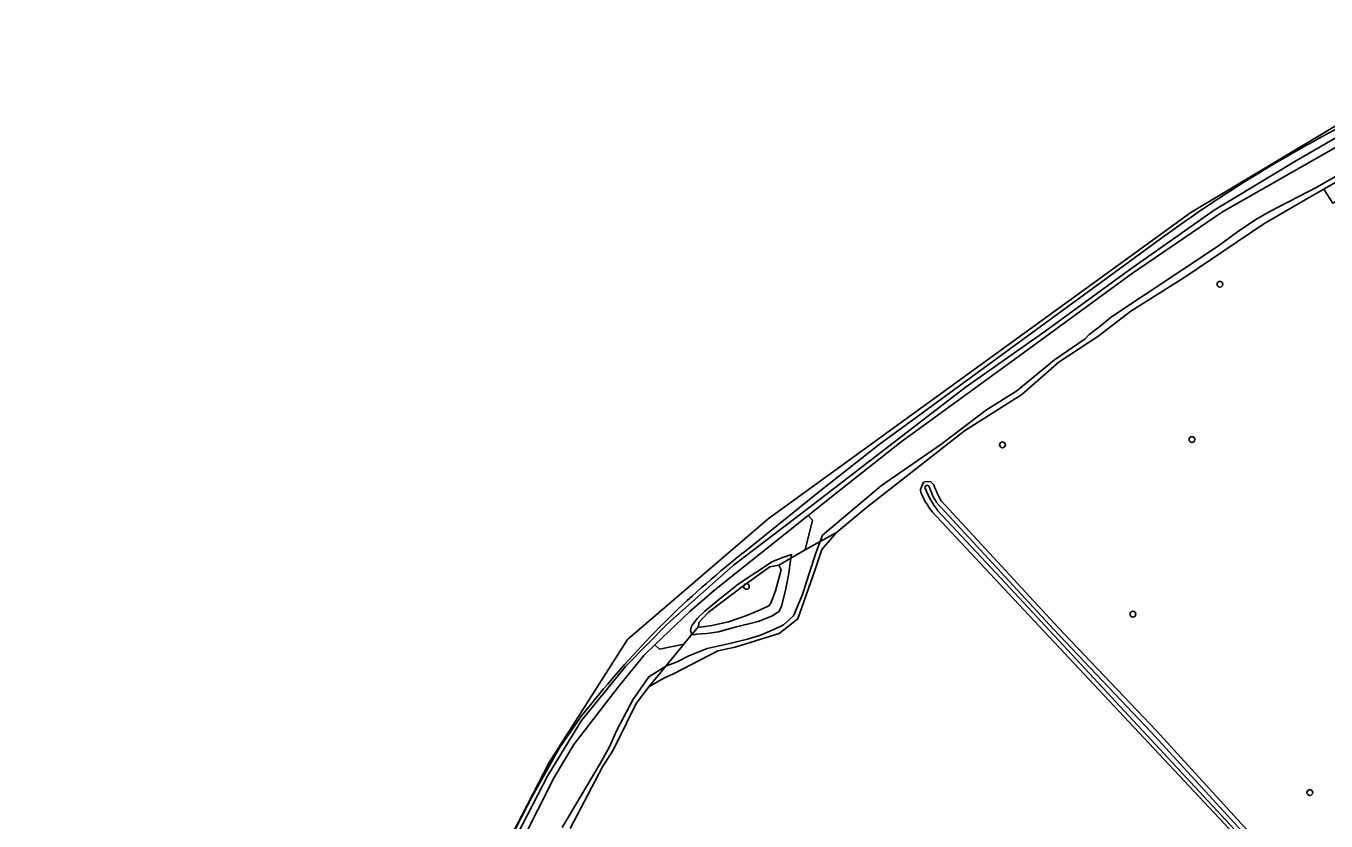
# Model space of a CAD drawing. Extents: x 159626 to 160723, y 388173 to 389416.
# Drawn here: x 159710 to 159930.1, y 388849 to 388983.6 of the extents above; entities that cross this region are included whole.
import ezdxf

# ---------------------------------------------------------------- set-up
doc = ezdxf.new("R2010")
doc.units = 0
for name, color, linetype in [('IMGEO_Boom', 7, 'Continuous'), ('IMGEO_Grasland_overig', 7, 'Continuous'), ('IMGEO_Groenvoorziening', 7, 'Continuous'), ('IMGEO_Houtwal', 7, 'Continuous'), ('IMGEO_Loofbos', 7, 'Continuous'), ('IMGEO_Oever', 7, 'Continuous'), ('IMGEO_Rijbaan_lokaal_onverhard', 7, 'Continuous'), ('IMGEO_Waterloop', 7, 'Continuous')]:
    doc.layers.add(name, color=color, linetype=linetype)

msp = doc.modelspace()

# ---------------------------------------------------------------- linework, layer by layer
at = {"layer": 'IMGEO_Boom'}
for centre in [(159912.16, 388939.88), (159875.36, 388912.7), (159907.43, 388913.58), (159832, 388888.73), (159897.44, 388884.03), (159927.39, 388853.83)]:
    msp.add_circle(centre, 0.489, dxfattribs=at)
at = {"layer": 'IMGEO_Grasland_overig'}
for points in [[(159793.24, 388846.78), (159798.4, 388856.74), (159804.06, 388866.06), (159811.55, 388875.15), (159818.71, 388882.44), (159829.75, 388892.25), (159843.29, 388902.61), (159869.03, 388922.43), (159882.51, 388931.88), (159896.66, 388942.23), (159911.17, 388952.42), (159924.85, 388960.68), (159934.5, 388966.24), (159943.3, 388970.91), (159961.99, 388980.42)], [(159963.94, 388976.69), (159964.84, 388977.14), (159967.19, 388978.23), (159966.7, 388978.94), (159966.19, 388979.67), (159964.61, 388981.95), (159960.75, 388981.08), (159951.42, 388976.62), (159928.87, 388964.54)], [(159902.48, 388947.85), (159854.49, 388912.74), (159844.42, 388904.88), (159831.93, 388894.77)], [(159807.14, 388870.53), (159804.08, 388866.85), (159800.39, 388861.4), (159795.78, 388853.28), (159792.19, 388846.27)]]:
    msp.add_lwpolyline(points, dxfattribs=at)
for centre, radius, start, end in [((160043.66, 388753.86), 239.92, 118.5836, 126.0446), ((159927.2, 388772.58), 154.95, 127.9421, 140.7914)]:
    msp.add_arc(centre, radius, start, end, dxfattribs=at)
at = {"layer": 'IMGEO_Groenvoorziening'}
msp.add_lwpolyline([(159831.79, 388889.03), (159825.51, 388884.32), (159823.96, 388882.61), (159823.87, 388881.96), (159823.88, 388881.96), (159824.18, 388881.81), (159826.14, 388882.09), (159828.95, 388882.76), (159831.89, 388883.77), (159834.24, 388884.69), (159835.8, 388885.45), (159836.14, 388885.89), (159836.94, 388887.96), (159837.89, 388891.52), (159837.48, 388892.34), (159837.47, 388892.35), (159835.96, 388892.03)], close=True, dxfattribs=at)
at = {"layer": 'IMGEO_Houtwal'}
msp.add_lwpolyline([(159929.73, 388955.98), (159931.27, 388953.6), (159962.35, 388971.55), (160002.93, 388906.18), (160006.1, 388908.09), (160004.99, 388909.92), (160000, 388918.18), (159993.63, 388928.24), (159967.49, 388969.48), (159964.95, 388971.52), (159961.01, 388973.97), (159957.83, 388971.96), (159941.25, 388962.69)], close=True, dxfattribs=at)
at = {"layer": 'IMGEO_Loofbos'}
for points in [[(159931.27, 388953.6), (159929.73, 388955.98), (159927.29, 388954.56), (159919.61, 388950.08), (159906.2, 388941.08), (159897.08, 388935.33), (159891.52, 388931.05), (159884.97, 388926.77), (159878.62, 388921.2), (159868.9, 388915.09), (159852.26, 388902.03), (159847.24, 388897.88), (159844.79, 388894.99), (159843.65, 388891.6), (159840.69, 388883.22), (159837.56, 388880.75), (159834.43, 388879.79), (159830.11, 388878.44), (159827.14, 388877.81), (159819.66, 388873.92), (159818, 388873.18), (159815.49, 388871.72), (159813.35, 388868.9), (159811.7, 388865.6), (159809.43, 388861.01), (159807.65, 388858.2), (159802.18, 388847.73)], [(159861.54, 388904.62), (159861.46, 388905.15), (159861.65, 388905.6), (159861.96, 388906.36), (159862.49, 388906.51), (159863.23, 388906.41), (159863.58, 388906.09), (159863.74, 388905.9)], [(159864.99, 388903.2), (159884.79, 388881.76), (159901.41, 388864.26), (159930.11, 388832.91)], [(159801.17, 388836.36), (159801.88, 388835.86), (159808.37, 388832.8), (159817.15, 388829.72), (159850.5, 388814.13), (159851.42, 388813.7), (159865.67, 388807.72), (159888.51, 388796.36), (159898.57, 388790.85), (159897.99, 388789.88), (159902.71, 388787.61), (159914.67, 388815.16), (159918.38, 388822.46), (159920.66, 388825.55), (159923.24, 388828.34), (159926.83, 388831.6), (159927.68, 388832.16), (159913.67, 388847.74), (159875.72, 388888.29), (159863.45, 388901.37)]]:
    msp.add_lwpolyline(points, dxfattribs=at)
for centre, radius, start, end in [((159881.42, 388912.46), 18.86, 200.3463, 209.416), ((159876.04, 388910.95), 15.82, 203.5947, 217.2685)]:
    msp.add_arc(centre, radius, start, end, dxfattribs=at)
at = {"layer": 'IMGEO_Oever'}
for points in [[(159961.99, 388980.42), (159943.3, 388970.91), (159934.5, 388966.24), (159924.85, 388960.68), (159911.17, 388952.42), (159896.66, 388942.23), (159882.51, 388931.88), (159869.03, 388922.43), (159843.29, 388902.61), (159829.75, 388892.25), (159818.71, 388882.44), (159811.55, 388875.15), (159804.06, 388866.06), (159798.4, 388856.74), (159793.24, 388846.78)], [(159793.87, 388845.33), (159799.48, 388856.36), (159802.78, 388861.98), (159810.26, 388871.61), (159814.65, 388877.03), (159816.51, 388878.82), (159822.43, 388884.51), (159826.58, 388888.12), (159842.47, 388900.76), (159846.91, 388904.28), (159858.21, 388913.19), (159877.46, 388927.18), (159897.38, 388941.76), (159912.58, 388952.11), (159931.71, 388963.03), (159947.93, 388971.8), (159955.71, 388975.66), (159962.72, 388979.38), (159963.31, 388978.3), (159963.67, 388977.63), (159961.42, 388976.28), (159960.7, 388975.92), (159961.73, 388975.1)], [(159941.87, 388963.91), (159928.68, 388956.39), (159920.51, 388952.14), (159918.23, 388950.82), (159915.14, 388948.74), (159911.91, 388946.38), (159893.83, 388934.35), (159891.85, 388932.74), (159890.01, 388931.37), (159889.37, 388930.65), (159884.18, 388927.1), (159877.78, 388921.81), (159872.65, 388918.63), (159864.93, 388912.76), (159854.88, 388905.82), (159844.86, 388897.38), (159844.47, 388896.31), (159847.24, 388897.88), (159852.26, 388902.03), (159868.9, 388915.09), (159878.62, 388921.2), (159884.97, 388926.77), (159891.52, 388931.05), (159897.08, 388935.33), (159906.2, 388941.08), (159919.61, 388950.08), (159927.29, 388954.56), (159929.73, 388955.98), (159941.25, 388962.69)], [(159863.74, 388905.9), (159863.58, 388906.09), (159863.23, 388906.41), (159862.49, 388906.51), (159861.96, 388906.36), (159861.65, 388905.6), (159861.46, 388905.15), (159861.54, 388904.62)], [(159862.21, 388905.49), (159862.25, 388905.66), (159862.47, 388905.83), (159862.68, 388905.86), (159862.89, 388905.72)], [(159901.41, 388864.26), (159884.79, 388881.76), (159864.99, 388903.2)], [(159863.45, 388901.37), (159875.72, 388888.29), (159913.67, 388847.74), (159927.68, 388832.16), (159928.55, 388832.43), (159914.64, 388847.58), (159876.65, 388888.46), (159864.38, 388901.57)], [(159864.18, 388902.94), (159883.98, 388881.51), (159900.59, 388864.01), (159929.29, 388832.66), (159930.11, 388832.91), (159901.41, 388864.26)], [(159802.18, 388847.73), (159807.65, 388858.2), (159809.43, 388861.01), (159811.7, 388865.6), (159813.35, 388868.9), (159815.49, 388871.72), (159818.37, 388875.23), (159818.36, 388875.23), (159815.46, 388873.45), (159812.8, 388869.51), (159810.05, 388864.38), (159808.82, 388861.57), (159807.27, 388858.78), (159800.84, 388847.9)]]:
    msp.add_lwpolyline(points, dxfattribs=at)
for points in [[(159847.24, 388897.88), (159844.47, 388896.31), (159843.82, 388894.51), (159842.56, 388890.77), (159841.52, 388887.38), (159839.99, 388883.77), (159838.31, 388882.24), (159837.48, 388881.86), (159834.55, 388880.56), (159832.19, 388879.82), (159829.41, 388879.15), (159825.37, 388878.2), (159822.25, 388877.01), (159820.29, 388875.94), (159818.37, 388875.23), (159815.49, 388871.72), (159818, 388873.18), (159819.66, 388873.92), (159827.14, 388877.81), (159830.11, 388878.44), (159834.43, 388879.79), (159837.56, 388880.75), (159840.69, 388883.22), (159843.65, 388891.6), (159844.79, 388894.99)], [(159839.54, 388893.5), (159839.54, 388893.52), (159839.63, 388894.14), (159838.18, 388893.61), (159836.4, 388892.94), (159830.6, 388889.12), (159827.76, 388886.83), (159824.94, 388884.53), (159823.75, 388883.37), (159822.72, 388881.98), (159822.56, 388881.26), (159822.71, 388880.74), (159822.82, 388880.68), (159822.83, 388880.67), (159823.88, 388881.96), (159823.87, 388881.96), (159823.96, 388882.61), (159825.51, 388884.32), (159831.79, 388889.03), (159835.96, 388892.03), (159837.47, 388892.35), (159837.48, 388892.34)], [(159823.88, 388881.96), (159822.83, 388880.67), (159823.08, 388880.53), (159823.5, 388880.65), (159825.28, 388880.77), (159827.3, 388881.02), (159830.08, 388881.81), (159833.97, 388882.82), (159836.41, 388883.77), (159837.51, 388884.47), (159837.97, 388885.33), (159838.62, 388888.08), (159839.12, 388890.66), (159839.54, 388893.5), (159837.48, 388892.34), (159837.89, 388891.52), (159836.94, 388887.96), (159836.14, 388885.89), (159835.8, 388885.45), (159834.24, 388884.69), (159831.89, 388883.77), (159828.95, 388882.76), (159826.14, 388882.09), (159824.18, 388881.81)]]:
    msp.add_lwpolyline(points, close=True, dxfattribs=at)
for centre, radius, start, end in [((159878.25, 388911.81), 17.24, 201.5083, 216.4394), ((159880.79, 388912.3), 19.07, 200.1924, 209.3814), ((159881.42, 388912.46), 18.86, 200.3463, 209.416), ((159876.04, 388910.95), 15.82, 203.5947, 217.2685)]:
    msp.add_arc(centre, radius, start, end, dxfattribs=at)
at = {"layer": 'IMGEO_Rijbaan_lokaal_onverhard'}
for points in [[(159928.87, 388964.54), (159951.42, 388976.62), (159960.75, 388981.08), (159964.61, 388981.95), (159963.47, 388983.59), (159952.51, 388979.13), (159907.22, 388952.05), (159835.7, 388900.18), (159811.86, 388879.74), (159798.61, 388858.92), (159780.45, 388823.71), (159743.44, 388710), (159733.6, 388673.66), (159726.07, 388622.77), (159723.8, 388589.08), (159732.88, 388524.72), (159741.59, 388501.25), (159741.96, 388488.76), (159710.93, 388443.71), (159710.05, 388437.2)], [(159831.93, 388894.77), (159844.42, 388904.88), (159854.49, 388912.74), (159902.48, 388947.85)], [(159792.19, 388846.27), (159795.78, 388853.28), (159800.39, 388861.4), (159804.08, 388866.85), (159807.14, 388870.53)]]:
    msp.add_lwpolyline(points, dxfattribs=at)
for centre, radius, start, end in [((160043.66, 388753.86), 239.92, 118.5836, 126.0446), ((159927.2, 388772.58), 154.95, 127.9421, 140.7914)]:
    msp.add_arc(centre, radius, start, end, dxfattribs=at)
at = {"layer": 'IMGEO_Waterloop'}
for points in [[(159931.71, 388963.03), (159912.58, 388952.11), (159897.38, 388941.76), (159877.46, 388927.18), (159858.21, 388913.19), (159846.91, 388904.28), (159842.47, 388900.76), (159843.17, 388899.92), (159841.97, 388894.9), (159844.47, 388896.31), (159844.86, 388897.38), (159854.88, 388905.82), (159864.93, 388912.76), (159872.65, 388918.63), (159877.78, 388921.81), (159884.18, 388927.1), (159889.37, 388930.65), (159890.01, 388931.37), (159891.85, 388932.74), (159893.83, 388934.35), (159911.91, 388946.38), (159915.14, 388948.74), (159918.23, 388950.82), (159920.51, 388952.14), (159928.68, 388956.39), (159941.87, 388963.91)], [(159862.89, 388905.72), (159862.68, 388905.86), (159862.47, 388905.83), (159862.25, 388905.66), (159862.21, 388905.49)], [(159900.59, 388864.01), (159883.98, 388881.51), (159864.18, 388902.94)], [(159864.38, 388901.57), (159876.65, 388888.46), (159914.64, 388847.58), (159928.55, 388832.43), (159929.29, 388832.66), (159900.59, 388864.01)], [(159800.84, 388847.9), (159807.27, 388858.78), (159808.82, 388861.57), (159810.05, 388864.38), (159812.8, 388869.51), (159815.46, 388873.45), (159818.36, 388875.23), (159818.37, 388875.23), (159821.39, 388878.93), (159817.28, 388878.09), (159817.28, 388878.09), (159816.51, 388878.82), (159814.65, 388877.03), (159810.26, 388871.61), (159802.78, 388861.98), (159799.48, 388856.36), (159793.87, 388845.33)]]:
    msp.add_lwpolyline(points, dxfattribs=at)
for points in [[(159839.63, 388894.14), (159839.54, 388893.52), (159841.97, 388894.9), (159843.17, 388899.92), (159842.47, 388900.76), (159826.58, 388888.12), (159822.43, 388884.51), (159816.51, 388878.82), (159817.28, 388878.09), (159817.28, 388878.09), (159821.39, 388878.93), (159822.82, 388880.68), (159822.71, 388880.74), (159822.56, 388881.26), (159822.72, 388881.98), (159823.75, 388883.37), (159824.94, 388884.53), (159827.76, 388886.83), (159830.6, 388889.12), (159836.4, 388892.94), (159838.18, 388893.61)], [(159839.54, 388893.52), (159839.54, 388893.5), (159839.12, 388890.66), (159838.62, 388888.08), (159837.97, 388885.33), (159837.51, 388884.47), (159836.41, 388883.77), (159833.97, 388882.82), (159830.08, 388881.81), (159827.3, 388881.02), (159825.28, 388880.77), (159823.5, 388880.65), (159823.08, 388880.53), (159822.83, 388880.67), (159822.82, 388880.68), (159821.39, 388878.93), (159818.37, 388875.23), (159820.29, 388875.94), (159822.25, 388877.01), (159825.37, 388878.2), (159829.41, 388879.15), (159832.19, 388879.82), (159834.55, 388880.56), (159837.48, 388881.86), (159838.31, 388882.24), (159839.99, 388883.77), (159841.52, 388887.38), (159842.56, 388890.77), (159843.82, 388894.51), (159844.47, 388896.31), (159841.97, 388894.9)]]:
    msp.add_lwpolyline(points, close=True, dxfattribs=at)
for centre, radius, start, end in [((159878.25, 388911.81), 17.24, 201.5083, 216.4394), ((159880.79, 388912.3), 19.07, 200.1924, 209.3814)]:
    msp.add_arc(centre, radius, start, end, dxfattribs=at)

doc.saveas('drawing.dxf')
